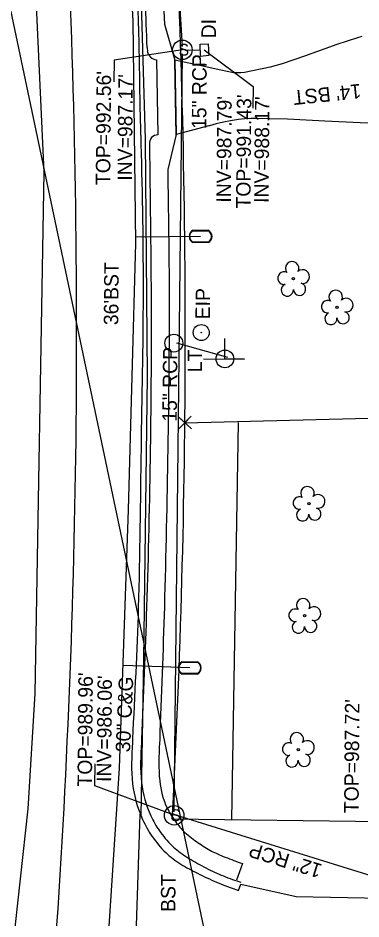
# Model space of a CAD drawing. Extents: x 1614611 to 1617571, y 898867 to 905462.
# Drawn here: x 1616674.8 to 1616769.5, y 902068.7 to 902317.5 of the extents above; entities that cross this region are included whole.
import ezdxf

# ---------------------------------------------------------------- set-up
doc = ezdxf.new("R2010")
doc.units = 0
for name, color, linetype in [('Exist Boundary Watershed Residential C 05', 7, 'Continuous'), ('Exist Drainage Structure Drop Inlet CELL', 7, 'Continuous'), ('Exist Plan Preparation Watershed Yellow', 7, 'Continuous'), ('Exist Roads Change in Surface', 7, 'Continuous'), ('Exist Roads EOP Other Text', 7, 'Continuous'), ('Exist Roads EOP Text', 7, 'Continuous'), ('Exist Structure Minor Drop Inlet Top Elevation', 7, 'Continuous'), ('Exist Structure Minor Pipes RCP 15 Inch Invert', 7, 'Continuous'), ('Exist Structure Minor Storm Sewer Manhole Leader', 7, 'Continuous'), ('Exist Structure Minor Storm Sewer Manhole Top Elevation', 7, 'Continuous'), ('Exist Utilities Other Pole CELL', 7, 'Continuous'), ('Exist Utilities Other Pole Text', 7, 'Continuous'), ('Exist Utilities Power Joint Use Telephone CELL', 7, 'Continuous'), ('Exist Utilities Telephone UG Cable SUE LOS B', 7, 'Continuous'), ('Exist Utilities Telephone UG FO SUE LOS B', 7, 'Continuous'), ('Exist Utilities Water UG Line SUE LOS B', 7, 'Continuous'), ('Exist Vegetation Tree CELL', 7, 'Continuous'), ('Prop Drainage Structure Catch Basin Adjust CELL', 7, 'Continuous'), ('Prop Drainage Structure Catch Basin Grate 840 03E Label', 7, 'Continuous'), ('Prop Drainage Structure Pipe Alternate 30in Label', 7, 'Continuous'), ('Prop Drainage Structure Pipe RCP 15in Class IV', 7, 'Continuous'), ('Prop Drainage Structure Tops and Inverts LABEL', 7, 'Continuous'), ('Prop Earthen Structure Cut Ditch Special Back of Curb Detail CELL', 7, 'Continuous'), ('Prop Earthen Structure Head Ditch Label', 7, 'Continuous'), ('Prop Erosion Embankment Toe Protection CELL', 7, 'Continuous'), ('Prop Erosion Embankment Toe Protection with Rip Rap 2 Detail CELL', 7, 'Continuous'), ('Prop Plan Preparation Table Ditch Data CELL', 7, 'Continuous'), ('Prop SS Transition Line', 7, 'Continuous'), ('Raster_Level_2', 7, 'Continuous'), ('Raster_Level_3', 7, 'Continuous'), ('Scratch_Level_1', 7, 'Continuous'), ('Scratch_Level_9', 7, 'Continuous')]:
    doc.layers.add(name, color=color, linetype=linetype)

# ---------------------------------------------------------------- blocks, each defined once
blk = doc.blocks.new('EXIST STRUCTURE MINOR STORM SEWER MANHOLE')
at = {"layer": 'Prop Drainage Structure Pipe RCP 15in Class IV'}
blk.add_circle((0, 0), 0.0539, dxfattribs=at)
blk.add_text('S', height=0.065, dxfattribs=at).set_placement((-0.0206, -0.032))
blk = doc.blocks.new('EXIST PROPERTY IRON PIN')
at = {"layer": 'Exist Plan Preparation Watershed Yellow'}
for radius in [0.0441, 0.00141]:
    blk.add_circle((0, 0), radius, dxfattribs=at)
blk = doc.blocks.new('EXIST UTILITIES WATER METER')
at = {"layer": 'Prop SS Transition Line'}
blk.add_line((0, 0), (0, 0), dxfattribs=at)
for points in [[(-0.0408, 0.034), (0.0408, 0.034)], [(-0.0408, 0.0312), (0.0408, 0.0312)], [(0.0408, -0.0312), (-0.0413, -0.0312)], [(0.0408, -0.034), (-0.0413, -0.034)]]:
    blk.add_lwpolyline(points, dxfattribs=at)
for centre, radius, start, end in [((-0.0261, -0.0001), 0.0371, 113.178, 245.9794), ((-0.0259, -0.0001), 0.0347, 115.3009, 243.7824), ((0.0259, 0), 0.0371, 293.6483, 66.3084), ((0.0261, 0), 0.0345, 295.1272, 64.8728)]:
    blk.add_arc(centre, radius, start, end, dxfattribs=at)

msp = doc.modelspace()

# ---------------------------------------------------------------- linework, layer by layer
at = {"layer": 'Exist Boundary Watershed Residential C 05'}
for p, q in [((1616710.43, 902309.34), (1616710.51, 902308.27)), ((1616713.02, 902305.95), (1616713.4, 902285.24)), ((1616711.1, 902282.66), (1616711.07, 902282.06)), ((1616708.91, 902118.28), (1616708.86, 902117.45)), ((1616735.21, 902079.21), (1616736.35, 902078.85))]:
    msp.add_line(p, q, dxfattribs=at)
for centre, major_axis, ratio, start_param, end_param in [((1615570.16, 902271.61), (318.56, 1096.57), 0.999023, 5.027905, 5.050255), ((1616713.41, 902308.89), (-2.53, 1.57), 0.99794, 0.765287, 1.990958), ((1616713.31, 902283.01), (1.42, 1.73), 0.999386, 0.644544, 2.414434)]:
    msp.add_ellipse(centre, major_axis=major_axis, ratio=ratio, start_param=start_param, end_param=end_param, dxfattribs=at)
for points in [[(1616711.07, 902282.06), (1616711.54, 902240.78), (1616711.3, 902198.45), (1616710.29, 902154.83), (1616708.91, 902118.28)], [(1616708.86, 902117.45), (1616708.9, 902106.37), (1616711.47, 902097.16), (1616713.82, 902093.09), (1616717.31, 902088.99), (1616721.06, 902086.03), (1616725.48, 902083.44), (1616730.31, 902081.08), (1616735.21, 902079.21)]]:
    msp.add_spline(points, degree=3, dxfattribs=at)
at = {"layer": 'Exist Roads Change in Surface'}
msp.add_lwpolyline([(1616718.45, 902285.16), (1616718.27, 902295.32), (1616718.06, 902305.9)], dxfattribs=at)
at = {"layer": 'Exist Structure Minor Storm Sewer Manhole Leader'}
for points in [[(1616720.17, 902308.74), (1616701.3, 902305.9), (1616701.25, 902299.9)], [(1616717.91, 902097.34), (1616696.01, 902105.52), (1616696.06, 902111.52)]]:
    msp.add_lwpolyline(points, dxfattribs=at)
at = {"layer": 'Exist Utilities Other Pole CELL'}
msp.add_circle((1616717.83, 902227.74), 2.46, dxfattribs=at)
at = {"layer": 'Exist Utilities Power Joint Use Telephone CELL'}
msp.add_line((1616731.93, 902223.38), (1616731.93, 902223.38), dxfattribs=at)
msp.add_lwpolyline([(1616725.99, 902223.38), (1616737.33, 902223.34), (1616731.93, 902223.36), (1616731.93, 902229.01)], dxfattribs=at)
msp.add_circle((1616731.93, 902223.39), 2.45, dxfattribs=at)
at = {"layer": 'Exist Utilities Telephone UG Cable SUE LOS B'}
msp.add_lwpolyline([(1616656.18, 902051.21), (1616671.87, 902049.35), (1616673.37, 902060.47), (1616677.62, 902099.17), (1616679.56, 902131), (1616682.04, 902274.91), (1616677.66, 902369.06), (1616673.54, 902414.87), (1616672.97, 902415.98), (1616670.64, 902416.97), (1616666.17, 902416.66), (1616663.13, 902416.28), (1616653.85, 902415.38)], dxfattribs=at)
at = {"layer": 'Exist Utilities Telephone UG FO SUE LOS B'}
for points in [[(1616708.77, 902097.06), (1616709.58, 902140.25), (1616710.58, 902218.49), (1616710.01, 902283.99), (1616708.01, 902353.12), (1616701.91, 902435.97), (1616696.63, 902483.57), (1616691.69, 902526.33), (1616686.21, 902567.93), (1616679.63, 902610.92), (1616669.49, 902655.34), (1616656.06, 902717.52), (1616648.63, 902743.65), (1616630.5, 902815.16), (1616628.69, 902826.2), (1616634.94, 902830.28)], [(1616583, 901316.53), (1616602.93, 901389.19), (1616611.41, 901436.2), (1616627.53, 901512.28), (1616643.11, 901593.04), (1616647.49, 901611.03), (1616645.52, 901612.27), (1616650.47, 901635.14), (1616653.42, 901650.24), (1616659.31, 901688.22), (1616659.33, 901688.62), (1616660.8, 901715.96), (1616675.12, 901794.59), (1616685.37, 901862.2), (1616699.64, 901980.75), (1616706.3, 902030.47), (1616708.52, 902097.65)]]:
    msp.add_lwpolyline(points, dxfattribs=at)
at = {"layer": 'Exist Utilities Water UG Line SUE LOS B'}
for p, q in [((1616725.22, 902257.2), (1616707.4, 902257)), ((1616722.2, 902138.05), (1616703.91, 902138.71))]:
    msp.add_line(p, q, dxfattribs=at)
msp.add_lwpolyline([(1616682.85, 901889.35), (1616688.26, 901932.45), (1616696.61, 902016.19), (1616699.26, 902055.42), (1616702.78, 902110.39), (1616705.34, 902181.72), (1616707.31, 902255.35), (1616706.62, 902316.75), (1616703.14, 902377.45), (1616699.12, 902434.84), (1616686.86, 902524.85), (1616669.78, 902622.34), (1616658.13, 902681.62), (1616634.87, 902784.56), (1616617.17, 902853.52), (1616602.15, 902900.61), (1616584.28, 902954.24), (1616571.86, 902993.81)], dxfattribs=at)
at = {"layer": 'Exist Vegetation Tree CELL'}
for p, q in [((1616750.85, 902245.53), (1616750.85, 902245.53)), ((1616762.89, 902237.64), (1616762.89, 902237.64)), ((1616755.1, 902183.42), (1616755.1, 902183.42)), ((1616753.92, 902152.45), (1616753.92, 902152.45)), ((1616752.16, 902115.46), (1616752.16, 902115.46))]:
    msp.add_line(p, q, dxfattribs=at)
for centre in [(1616750.85, 902245.53), (1616762.89, 902237.64), (1616755.1, 902183.42), (1616753.92, 902152.45), (1616752.16, 902115.46)]:
    msp.add_circle(centre, 0.326, dxfattribs=at)
for centre, radius, start, end in [((1616750.47, 902248.4), 1.86, 330.1651, 219.7134), ((1616753.4, 902246.12), 1.9, 257.1011, 134.1999), ((1616748.25, 902245.68), 1.73, 62.6636, 279.3457), ((1616749.15, 902242.41), 1.69, 111.5671, 6.231), ((1616752.53, 902242.63), 1.7, 181.2822, 74.56), ((1616762.51, 902240.52), 1.86, 330.1651, 219.7134), ((1616760.29, 902237.8), 1.73, 62.6636, 279.3457), ((1616765.44, 902238.23), 1.9, 257.1011, 134.1999), ((1616761.19, 902234.52), 1.69, 111.5671, 6.231), ((1616764.57, 902234.74), 1.7, 181.2822, 74.56), ((1616754.72, 902186.29), 1.86, 330.1651, 219.7134), ((1616757.65, 902184.01), 1.9, 257.1011, 134.1999), ((1616752.5, 902183.57), 1.73, 62.6636, 279.3457), ((1616753.4, 902180.3), 1.69, 111.5671, 6.231), ((1616756.78, 902180.52), 1.7, 181.2822, 74.56), ((1616753.54, 902155.32), 1.86, 330.1651, 219.7134), ((1616751.32, 902152.6), 1.73, 62.6636, 279.3457), ((1616756.47, 902153.04), 1.9, 257.1011, 134.1999), ((1616752.22, 902149.33), 1.69, 111.5671, 6.231), ((1616755.6, 902149.55), 1.7, 181.2822, 74.56), ((1616751.77, 902118.33), 1.86, 330.1651, 219.7134), ((1616749.55, 902115.61), 1.73, 62.6636, 279.3457), ((1616754.71, 902116.05), 1.9, 257.1011, 134.1999), ((1616750.45, 902112.34), 1.69, 111.5671, 6.231), ((1616753.83, 902112.56), 1.7, 181.2822, 74.56)]:
    msp.add_arc(centre, radius, start, end, dxfattribs=at)
at = {"layer": 'Prop Drainage Structure Catch Basin Grate 840 03E Label'}
msp.add_line((1616718.55, 902227.83), (1616732.65, 902223.82), dxfattribs=at)
at = {"layer": 'Prop Drainage Structure Pipe Alternate 30in Label'}
msp.add_line((1616720.86, 902205.76), (1616924.52, 902210.68), dxfattribs=at)
at = {"layer": 'Prop Drainage Structure Tops and Inverts LABEL'}
msp.add_line((1616720.86, 902205.76), (1616720.86, 902205.76), dxfattribs=at)
msp.add_lwpolyline([(1616719.14, 902203.95), (1616722.59, 902207.57), (1616720.86, 902205.76), (1616719.05, 902207.48), (1616722.67, 902204.04)], dxfattribs=at)
at = {"layer": 'Prop Earthen Structure Cut Ditch Special Back of Curb Detail CELL'}
msp.add_line((1616733.85, 902096.16), (1616735.65, 902205.83), dxfattribs=at)
at = {"layer": 'Prop Earthen Structure Head Ditch Label'}
for p, q in [((1616010.65, 905462.23), (1616993.32, 900797.76)), ((1616717.38, 902096.38), (1616995.9, 902092.72))]:
    msp.add_line(p, q, dxfattribs=at)
msp.add_arc((1614235.45, 902230.14), 2485.53, 356.91518, 2.98333, dxfattribs=at)
at = {"layer": 'Prop Erosion Embankment Toe Protection CELL'}
msp.add_lwpolyline([(1616725.08, 902310.27), (1616727.34, 902310.36), (1616727.5, 902307.16), (1616725.22, 902306.92), (1616725.08, 902310.27)], dxfattribs=at)
at = {"layer": 'Prop Plan Preparation Table Ditch Data CELL'}
for p, q in [((1616716.87, 902366.19), (1616720.08, 902309.68)), ((1616720.08, 902307.67), (1616717.86, 902098.31)), ((1616721.11, 902308.7), (1616725.19, 902308.62)), ((1616775.83, 902079.48), (1616718.9, 902097.22))]:
    msp.add_line(p, q, dxfattribs=at)
at = {"layer": 'Raster_Level_2'}
msp.add_arc((1614235.45, 902230.14), 2455.53, 356.08333, 2.98333, dxfattribs=at)
at = {"layer": 'Raster_Level_3'}
msp.add_lwpolyline([(1616726.21, 902308.77), (1616739.71, 902298.62), (1616739.66, 902292.62)], dxfattribs=at)
at = {"layer": 'Scratch_Level_1'}
for p, q in [((1616713.91, 902118.06), (1616713.83, 902117.33)), ((1616736.74, 902084), (1616735.16, 902079.4))]:
    msp.add_line(p, q, dxfattribs=at)
for points in [[(1616712.55, 902369.06), (1616715.51, 902358.74), (1616716.6, 902338.47), (1616714.62, 902328.49), (1616715.21, 902315.8), (1616718.08, 902305.92), (1616718.43, 902285.38), (1616716.14, 902275.65)], [(1616769.75, 902312.46), (1616768.53, 902312.04), (1616762.8, 902310.21), (1616753.87, 902307.03), (1616747.69, 902304.89), (1616744.4, 902303.96), (1616737.34, 902302.45), (1616736.32, 902302.36), (1616735.3, 902302.35), (1616734.32, 902302.42), (1616730.8, 902303.09), (1616724.53, 902304.52), (1616718.08, 902305.92)], [(1616785.32, 902288.06), (1616781.69, 902288.16), (1616769.31, 902288.62), (1616759.51, 902289.04), (1616749.24, 902289.56), (1616744.22, 902289.66), (1616740.95, 902289.76), (1616739.1, 902289.75), (1616737.4, 902289.66), (1616735.71, 902289.49), (1616734.03, 902289.24), (1616733.46, 902289.14), (1616731.5, 902288.75), (1616729.55, 902288.3), (1616727.63, 902287.78), (1616727.52, 902287.75), (1616718.43, 902285.38)]]:
    msp.add_lwpolyline(points, dxfattribs=at)
for points in [[(1616716.14, 902275.65), (1616716.52, 902240.91), (1616716.15, 902198.42), (1616715.2, 902154.87), (1616713.91, 902118.06)], [(1616713.83, 902117.33), (1616713.94, 902106.82), (1616715.96, 902099.38), (1616718.02, 902095.99), (1616720.46, 902092.98), (1616724.09, 902090.07), (1616727.73, 902087.73), (1616732.03, 902085.79), (1616736.74, 902084)]]:
    msp.add_spline(points, degree=3, dxfattribs=at)
at = {"layer": 'Scratch_Level_9'}
msp.add_line((1616706.39, 902118.44), (1616706.4, 902117.47), dxfattribs=at)
msp.add_lwpolyline([(1616735.72, 902076.55), (1616736.31, 902078.34), (1616751.61, 902074.96), (1616794.12, 902074.08), (1616833.63, 902073.55), (1616876.66, 902073.09), (1616919.02, 902072.24), (1616961.16, 902071.7), (1616995.87, 902071.17)], dxfattribs=at)
for points in [[(1616700.66, 902435.94), (1616702.18, 902418.73), (1616703.04, 902404.79), (1616704.57, 902383.66), (1616705.67, 902361.58), (1616706.31, 902348.15), (1616707.03, 902335.33), (1616707.82, 902320.47), (1616708.2, 902308.47), (1616708.4, 902295.6), (1616708.73, 902282.72), (1616709.32, 902240.78), (1616708.76, 902198.62), (1616708, 902154.76), (1616706.39, 902118.44)], [(1616706.4, 902117.47), (1616706.43, 902106.02), (1616709.2, 902096.18), (1616711.76, 902091.62), (1616715.59, 902087.04), (1616719.77, 902083.84), (1616724.34, 902081.35), (1616729.62, 902078.87), (1616735.72, 902076.55)]]:
    msp.add_spline(points, degree=3, dxfattribs=at)

# ---------------------------------------------------------------- block references
at = {"layer": 'Exist Plan Preparation Watershed Yellow', "xscale": 50, "yscale": 50}
msp.add_blockref('EXIST PROPERTY IRON PIN', (1616725.4, 902230.65), dxfattribs=at)
at = {"layer": 'Prop Drainage Structure Pipe RCP 15in Class IV', "xscale": 50, "yscale": 50}
for p in [(1616720.17, 902308.74), (1616717.91, 902097.34)]:
    msp.add_blockref('EXIST STRUCTURE MINOR STORM SEWER MANHOLE', p, dxfattribs=at)
at = {"layer": 'Prop SS Transition Line', "xscale": 50, "yscale": 50}
for p in [(1616725.22, 902257.2), (1616722.2, 902138.05)]:
    msp.add_blockref('EXIST UTILITIES WATER METER', p, dxfattribs=at)

# ---------------------------------------------------------------- texts
at = {"layer": 'Exist Drainage Structure Drop Inlet CELL'}
msp.add_text('EIP', height=4, rotation=89.5333, dxfattribs=at).set_placement((1616727.78, 902234.3))
at = {"layer": 'Exist Roads EOP Other Text'}
msp.add_text("14' BST", height=4, rotation=185.7765, dxfattribs=at).set_placement((1616769.33, 902299.37))
at = {"layer": 'Exist Roads EOP Text'}
for s, rotation, p in [("36'BST", 89.5333, (1616702.47, 902232.69)), ('30" C&G', 87.4668, (1616705.72, 902114.7)), ('BST', 89.5333, (1616718.23, 902070.65))]:
    msp.add_text(s, height=4, rotation=rotation, dxfattribs=at).set_placement(p)
at = {"layer": 'Exist Structure Minor Drop Inlet Top Elevation'}
for s, p in [("TOP=991.43'", (1616738.98, 902264.9)), ("TOP=987.72'", (1616768.83, 902097.91))]:
    msp.add_text(s, height=4, rotation=89.5333, dxfattribs=at).set_placement(p)
at = {"layer": 'Exist Structure Minor Pipes RCP 15 Inch Invert'}
for s, p in [("INV=987.17'", (1616706.27, 902272.58)), ("INV=987.79'", (1616733.58, 902266.52)), ("INV=988.17'", (1616743.99, 902266.44)), ("INV=986.06'", (1616700.51, 902106.53))]:
    msp.add_text(s, height=4, rotation=89.5333, dxfattribs=at).set_placement(p)
at = {"layer": 'Exist Structure Minor Storm Sewer Manhole Top Elevation'}
for s, p in [("TOP=992.56'", (1616700.25, 902271.37)), ("TOP=989.96'", (1616695.21, 902105.28))]:
    msp.add_text(s, height=4, rotation=89.5333, dxfattribs=at).set_placement(p)
at = {"layer": 'Exist Utilities Other Pole Text'}
msp.add_text('LT', height=4, rotation=90, dxfattribs=at).set_placement((1616725.62, 902219.7))
at = {"layer": 'Prop Drainage Structure Catch Basin Adjust CELL'}
msp.add_text('DI', height=4, rotation=89.5333, dxfattribs=at).set_placement((1616729.42, 902311.89))
at = {"layer": 'Prop Erosion Embankment Toe Protection with Rip Rap 2 Detail CELL'}
for s, rotation, p in [('15" RCP', 89.5333, (1616726.76, 902286.87)), ('15" RCP', 89.3914, (1616718.62, 902206.02)), ('12" RCP', 162.6969, (1616759.04, 902083.7))]:
    msp.add_text(s, height=4, rotation=rotation, dxfattribs=at).set_placement(p)

doc.saveas('drawing.dxf')
